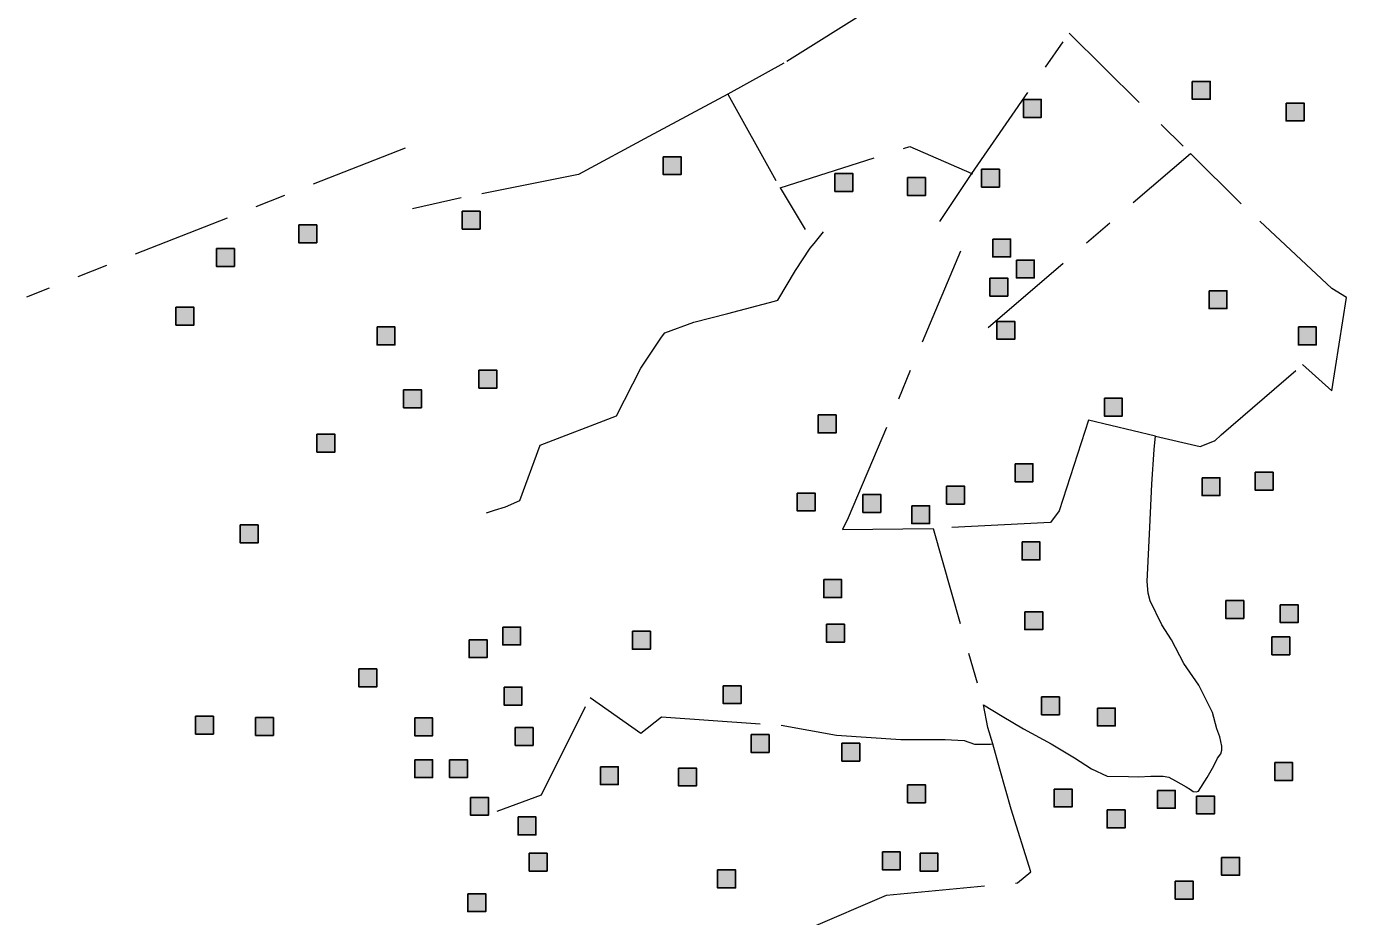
# Model space of a CAD drawing. Extents: x 445.4 to 500, y 8728.7 to 8784.
# Drawn here: x 471.666 to 475.945, y 8762.148 to 8765.035 of the extents above; entities that cross this region are included whole.
import ezdxf

# ---------------------------------------------------------------- set-up
doc = ezdxf.new("R2010")
doc.units = 0
doc.header["$LTSCALE"] = 0.064
doc.linetypes.add('DOT_DASHED', pattern=[7.7, 5, -1.2, 0.3, -1.2])
doc.layers.add('2', color=7, linetype='Continuous', lineweight=25)
doc.layers.add('22', color=7, linetype='DOT_DASHED', lineweight=13)

msp = doc.modelspace()

# ---------------------------------------------------------------- hatches: boundary and pattern name
at = {"layer": '2'}
for points in [[(475.4447, 8764.857), (475.5027, 8764.857), (475.5027, 8764.799), (475.4447, 8764.799)], [(474.8972, 8764.7981), (474.9552, 8764.7981), (474.9552, 8764.7401), (474.8972, 8764.7401)], [(475.7488, 8764.7866), (475.8068, 8764.7866), (475.8068, 8764.7286), (475.7488, 8764.7286)], [(473.7298, 8764.6125), (473.7878, 8764.6125), (473.7878, 8764.5545), (473.7298, 8764.5545)], [(474.2863, 8764.5582), (474.3443, 8764.5582), (474.3443, 8764.5002), (474.2863, 8764.5002)], [(474.5216, 8764.5446), (474.5796, 8764.5446), (474.5796, 8764.4866), (474.5216, 8764.4866)], [(474.7615, 8764.5718), (474.8195, 8764.5718), (474.8195, 8764.5138), (474.7615, 8764.5138)], [(473.0782, 8764.4359), (473.1362, 8764.4359), (473.1362, 8764.3779), (473.0782, 8764.3779)], [(472.5487, 8764.3915), (472.6067, 8764.3915), (472.6067, 8764.3335), (472.5487, 8764.3335)], [(474.7977, 8764.3454), (474.8557, 8764.3454), (474.8557, 8764.2874), (474.7977, 8764.2874)], [(472.2817, 8764.3145), (472.3397, 8764.3145), (472.3397, 8764.2565), (472.2817, 8764.2565)], [(474.8746, 8764.2775), (474.9326, 8764.2775), (474.9326, 8764.2195), (474.8746, 8764.2195)], [(474.7886, 8764.2186), (474.8466, 8764.2186), (474.8466, 8764.1606), (474.7886, 8764.1606)], [(475.499, 8764.1779), (475.557, 8764.1779), (475.557, 8764.1199), (475.499, 8764.1199)], [(472.1505, 8764.1244), (472.2085, 8764.1244), (472.2085, 8764.0664), (472.1505, 8764.0664)], [(474.8112, 8764.0783), (474.8692, 8764.0783), (474.8692, 8764.0203), (474.8112, 8764.0203)], [(472.8021, 8764.0602), (472.8601, 8764.0602), (472.8601, 8764.0022), (472.8021, 8764.0022)], [(475.7886, 8764.0602), (475.8466, 8764.0602), (475.8466, 8764.0022), (475.7886, 8764.0022)], [(473.1325, 8763.9198), (473.1905, 8763.9198), (473.1905, 8763.8618), (473.1325, 8763.8618)], [(472.8881, 8763.8564), (472.9461, 8763.8564), (472.9461, 8763.7984), (472.8881, 8763.7984)], [(475.1597, 8763.8293), (475.2177, 8763.8293), (475.2177, 8763.7713), (475.1597, 8763.7713)], [(474.232, 8763.7749), (474.29, 8763.7749), (474.29, 8763.7169), (474.232, 8763.7169)], [(472.6075, 8763.7124), (472.6655, 8763.7124), (472.6655, 8763.6544), (472.6075, 8763.6544)], [(474.8701, 8763.6165), (474.9281, 8763.6165), (474.9281, 8763.5585), (474.8701, 8763.5585)], [(475.4764, 8763.5712), (475.5344, 8763.5712), (475.5344, 8763.5132), (475.4764, 8763.5132)], [(475.6484, 8763.5893), (475.7064, 8763.5893), (475.7064, 8763.5313), (475.6484, 8763.5313)], [(474.1642, 8763.5214), (474.2222, 8763.5214), (474.2222, 8763.4634), (474.1642, 8763.4634)], [(474.3768, 8763.5169), (474.4348, 8763.5169), (474.4348, 8763.4589), (474.3768, 8763.4589)], [(474.6483, 8763.544), (474.7063, 8763.544), (474.7063, 8763.486), (474.6483, 8763.486)], [(474.5352, 8763.4806), (474.5932, 8763.4806), (474.5932, 8763.4226), (474.5352, 8763.4226)], [(472.3586, 8763.4181), (472.4166, 8763.4181), (472.4166, 8763.3601), (472.3586, 8763.3601)], [(474.8927, 8763.3629), (474.9507, 8763.3629), (474.9507, 8763.3049), (474.8927, 8763.3049)], [(474.2501, 8763.2407), (474.3081, 8763.2407), (474.3081, 8763.1827), (474.2501, 8763.1827)], [(475.5533, 8763.1728), (475.6113, 8763.1728), (475.6113, 8763.1148), (475.5533, 8763.1148)], [(474.9017, 8763.1366), (474.9597, 8763.1366), (474.9597, 8763.0786), (474.9017, 8763.0786)], [(475.7298, 8763.1592), (475.7878, 8763.1592), (475.7878, 8763.1012), (475.7298, 8763.1012)], [(473.2094, 8763.0868), (473.2674, 8763.0868), (473.2674, 8763.0288), (473.2094, 8763.0288)], [(474.2592, 8763.0958), (474.3172, 8763.0958), (474.3172, 8763.0378), (474.2592, 8763.0378)], [(473.1008, 8763.046), (473.1588, 8763.046), (473.1588, 8762.988), (473.1008, 8762.988)], [(473.6302, 8763.0732), (473.6882, 8763.0732), (473.6882, 8763.0152), (473.6302, 8763.0152)], [(475.7027, 8763.0551), (475.7607, 8763.0551), (475.7607, 8762.9971), (475.7027, 8762.9971)], [(472.7433, 8762.9509), (472.8013, 8762.9509), (472.8013, 8762.8929), (472.7433, 8762.8929)], [(473.2139, 8762.8921), (473.2719, 8762.8921), (473.2719, 8762.8341), (473.2139, 8762.8341)], [(473.9243, 8762.8966), (473.9823, 8762.8966), (473.9823, 8762.8386), (473.9243, 8762.8386)], [(474.956, 8762.8604), (475.014, 8762.8604), (475.014, 8762.8024), (474.956, 8762.8024)], [(472.2138, 8762.7978), (472.2718, 8762.7978), (472.2718, 8762.7398), (472.2138, 8762.7398)], [(472.4084, 8762.7933), (472.4664, 8762.7933), (472.4664, 8762.7353), (472.4084, 8762.7353)], [(472.9243, 8762.7925), (472.9823, 8762.7925), (472.9823, 8762.7345), (472.9243, 8762.7345)], [(475.137, 8762.8242), (475.195, 8762.8242), (475.195, 8762.7662), (475.137, 8762.7662)], [(473.2501, 8762.7608), (473.3081, 8762.7608), (473.3081, 8762.7028), (473.2501, 8762.7028)], [(474.0148, 8762.7381), (474.0728, 8762.7381), (474.0728, 8762.6801), (474.0148, 8762.6801)], [(474.3089, 8762.71), (474.3669, 8762.71), (474.3669, 8762.652), (474.3089, 8762.652)], [(472.9243, 8762.6566), (472.9823, 8762.6566), (472.9823, 8762.5986), (472.9243, 8762.5986)], [(473.0374, 8762.6566), (473.0954, 8762.6566), (473.0954, 8762.5986), (473.0374, 8762.5986)], [(473.5261, 8762.634), (473.5841, 8762.634), (473.5841, 8762.576), (473.5261, 8762.576)], [(473.7795, 8762.6295), (473.8375, 8762.6295), (473.8375, 8762.5715), (473.7795, 8762.5715)], [(475.7117, 8762.6476), (475.7697, 8762.6476), (475.7697, 8762.5896), (475.7117, 8762.5896)], [(474.5216, 8762.5752), (474.5796, 8762.5752), (474.5796, 8762.5172), (474.5216, 8762.5172)], [(473.1053, 8762.5344), (473.1633, 8762.5344), (473.1633, 8762.4764), (473.1053, 8762.4764)], [(474.9968, 8762.5616), (475.0548, 8762.5616), (475.0548, 8762.5036), (474.9968, 8762.5036)], [(475.3316, 8762.557), (475.3896, 8762.557), (475.3896, 8762.499), (475.3316, 8762.499)], [(475.4583, 8762.5389), (475.5163, 8762.5389), (475.5163, 8762.4809), (475.4583, 8762.4809)], [(475.1687, 8762.4937), (475.2267, 8762.4937), (475.2267, 8762.4357), (475.1687, 8762.4357)], [(473.2592, 8762.471), (473.3172, 8762.471), (473.3172, 8762.413), (473.2592, 8762.413)], [(474.4402, 8762.3578), (474.4982, 8762.3578), (474.4982, 8762.2998), (474.4402, 8762.2998)], [(473.2954, 8762.3533), (473.3534, 8762.3533), (473.3534, 8762.2953), (473.2954, 8762.2953)], [(474.5624, 8762.3533), (474.6204, 8762.3533), (474.6204, 8762.2953), (474.5624, 8762.2953)], [(475.5398, 8762.3397), (475.5978, 8762.3397), (475.5978, 8762.2817), (475.5398, 8762.2817)], [(473.9062, 8762.299), (473.9642, 8762.299), (473.9642, 8762.241), (473.9062, 8762.241)], [(475.3895, 8762.2624), (475.4475, 8762.2624), (475.4475, 8762.2044), (475.3895, 8762.2044)], [(473.0963, 8762.222), (473.1543, 8762.222), (473.1543, 8762.164), (473.0963, 8762.164)]]:
    msp.add_hatch(color=256, dxfattribs=at).paths.add_polyline_path(points)

# ---------------------------------------------------------------- linework, layer by layer
for points in [[(475.4447, 8764.857), (475.5027, 8764.857), (475.5027, 8764.799), (475.4447, 8764.799)], [(474.8972, 8764.7981), (474.9552, 8764.7981), (474.9552, 8764.7401), (474.8972, 8764.7401)], [(475.7488, 8764.7866), (475.8068, 8764.7866), (475.8068, 8764.7286), (475.7488, 8764.7286)], [(473.7298, 8764.6125), (473.7878, 8764.6125), (473.7878, 8764.5545), (473.7298, 8764.5545)], [(474.2863, 8764.5582), (474.3443, 8764.5582), (474.3443, 8764.5002), (474.2863, 8764.5002)], [(474.5216, 8764.5446), (474.5796, 8764.5446), (474.5796, 8764.4866), (474.5216, 8764.4866)], [(474.7615, 8764.5718), (474.8195, 8764.5718), (474.8195, 8764.5138), (474.7615, 8764.5138)], [(473.0782, 8764.4359), (473.1362, 8764.4359), (473.1362, 8764.3779), (473.0782, 8764.3779)], [(472.5487, 8764.3915), (472.6067, 8764.3915), (472.6067, 8764.3335), (472.5487, 8764.3335)], [(474.7977, 8764.3454), (474.8557, 8764.3454), (474.8557, 8764.2874), (474.7977, 8764.2874)], [(472.2817, 8764.3145), (472.3397, 8764.3145), (472.3397, 8764.2565), (472.2817, 8764.2565)], [(474.8746, 8764.2775), (474.9326, 8764.2775), (474.9326, 8764.2195), (474.8746, 8764.2195)], [(474.7886, 8764.2186), (474.8466, 8764.2186), (474.8466, 8764.1606), (474.7886, 8764.1606)], [(475.499, 8764.1779), (475.557, 8764.1779), (475.557, 8764.1199), (475.499, 8764.1199)], [(472.1505, 8764.1244), (472.2085, 8764.1244), (472.2085, 8764.0664), (472.1505, 8764.0664)], [(474.8112, 8764.0783), (474.8692, 8764.0783), (474.8692, 8764.0203), (474.8112, 8764.0203)], [(472.8021, 8764.0602), (472.8601, 8764.0602), (472.8601, 8764.0022), (472.8021, 8764.0022)], [(475.7886, 8764.0602), (475.8466, 8764.0602), (475.8466, 8764.0022), (475.7886, 8764.0022)], [(473.1325, 8763.9198), (473.1905, 8763.9198), (473.1905, 8763.8618), (473.1325, 8763.8618)], [(472.8881, 8763.8564), (472.9461, 8763.8564), (472.9461, 8763.7984), (472.8881, 8763.7984)], [(475.1597, 8763.8293), (475.2177, 8763.8293), (475.2177, 8763.7713), (475.1597, 8763.7713)], [(474.232, 8763.7749), (474.29, 8763.7749), (474.29, 8763.7169), (474.232, 8763.7169)], [(472.6075, 8763.7124), (472.6655, 8763.7124), (472.6655, 8763.6544), (472.6075, 8763.6544)], [(474.8701, 8763.6165), (474.9281, 8763.6165), (474.9281, 8763.5585), (474.8701, 8763.5585)], [(475.4764, 8763.5712), (475.5344, 8763.5712), (475.5344, 8763.5132), (475.4764, 8763.5132)], [(475.6484, 8763.5893), (475.7064, 8763.5893), (475.7064, 8763.5313), (475.6484, 8763.5313)], [(474.1642, 8763.5214), (474.2222, 8763.5214), (474.2222, 8763.4634), (474.1642, 8763.4634)], [(474.3768, 8763.5169), (474.4348, 8763.5169), (474.4348, 8763.4589), (474.3768, 8763.4589)], [(474.6483, 8763.544), (474.7063, 8763.544), (474.7063, 8763.486), (474.6483, 8763.486)], [(474.5352, 8763.4806), (474.5932, 8763.4806), (474.5932, 8763.4226), (474.5352, 8763.4226)], [(472.3586, 8763.4181), (472.4166, 8763.4181), (472.4166, 8763.3601), (472.3586, 8763.3601)], [(474.8927, 8763.3629), (474.9507, 8763.3629), (474.9507, 8763.3049), (474.8927, 8763.3049)], [(474.2501, 8763.2407), (474.3081, 8763.2407), (474.3081, 8763.1827), (474.2501, 8763.1827)], [(475.5533, 8763.1728), (475.6113, 8763.1728), (475.6113, 8763.1148), (475.5533, 8763.1148)], [(474.9017, 8763.1366), (474.9597, 8763.1366), (474.9597, 8763.0786), (474.9017, 8763.0786)], [(475.7298, 8763.1592), (475.7878, 8763.1592), (475.7878, 8763.1012), (475.7298, 8763.1012)], [(473.2094, 8763.0868), (473.2674, 8763.0868), (473.2674, 8763.0288), (473.2094, 8763.0288)], [(474.2592, 8763.0958), (474.3172, 8763.0958), (474.3172, 8763.0378), (474.2592, 8763.0378)], [(473.1008, 8763.046), (473.1588, 8763.046), (473.1588, 8762.988), (473.1008, 8762.988)], [(473.6302, 8763.0732), (473.6882, 8763.0732), (473.6882, 8763.0152), (473.6302, 8763.0152)], [(475.7027, 8763.0551), (475.7607, 8763.0551), (475.7607, 8762.9971), (475.7027, 8762.9971)], [(472.7433, 8762.9509), (472.8013, 8762.9509), (472.8013, 8762.8929), (472.7433, 8762.8929)], [(473.2139, 8762.8921), (473.2719, 8762.8921), (473.2719, 8762.8341), (473.2139, 8762.8341)], [(473.9243, 8762.8966), (473.9823, 8762.8966), (473.9823, 8762.8386), (473.9243, 8762.8386)], [(474.956, 8762.8604), (475.014, 8762.8604), (475.014, 8762.8024), (474.956, 8762.8024)], [(472.2138, 8762.7978), (472.2718, 8762.7978), (472.2718, 8762.7398), (472.2138, 8762.7398)], [(472.4084, 8762.7933), (472.4664, 8762.7933), (472.4664, 8762.7353), (472.4084, 8762.7353)], [(472.9243, 8762.7925), (472.9823, 8762.7925), (472.9823, 8762.7345), (472.9243, 8762.7345)], [(475.137, 8762.8242), (475.195, 8762.8242), (475.195, 8762.7662), (475.137, 8762.7662)], [(473.2501, 8762.7608), (473.3081, 8762.7608), (473.3081, 8762.7028), (473.2501, 8762.7028)], [(474.0148, 8762.7381), (474.0728, 8762.7381), (474.0728, 8762.6801), (474.0148, 8762.6801)], [(474.3089, 8762.71), (474.3669, 8762.71), (474.3669, 8762.652), (474.3089, 8762.652)], [(472.9243, 8762.6566), (472.9823, 8762.6566), (472.9823, 8762.5986), (472.9243, 8762.5986)], [(473.0374, 8762.6566), (473.0954, 8762.6566), (473.0954, 8762.5986), (473.0374, 8762.5986)], [(473.5261, 8762.634), (473.5841, 8762.634), (473.5841, 8762.576), (473.5261, 8762.576)], [(473.7795, 8762.6295), (473.8375, 8762.6295), (473.8375, 8762.5715), (473.7795, 8762.5715)], [(475.7117, 8762.6476), (475.7697, 8762.6476), (475.7697, 8762.5896), (475.7117, 8762.5896)], [(474.5216, 8762.5752), (474.5796, 8762.5752), (474.5796, 8762.5172), (474.5216, 8762.5172)], [(473.1053, 8762.5344), (473.1633, 8762.5344), (473.1633, 8762.4764), (473.1053, 8762.4764)], [(474.9968, 8762.5616), (475.0548, 8762.5616), (475.0548, 8762.5036), (474.9968, 8762.5036)], [(475.3316, 8762.557), (475.3896, 8762.557), (475.3896, 8762.499), (475.3316, 8762.499)], [(475.4583, 8762.5389), (475.5163, 8762.5389), (475.5163, 8762.4809), (475.4583, 8762.4809)], [(475.1687, 8762.4937), (475.2267, 8762.4937), (475.2267, 8762.4357), (475.1687, 8762.4357)], [(473.2592, 8762.471), (473.3172, 8762.471), (473.3172, 8762.413), (473.2592, 8762.413)], [(474.4402, 8762.3578), (474.4982, 8762.3578), (474.4982, 8762.2998), (474.4402, 8762.2998)], [(473.2954, 8762.3533), (473.3534, 8762.3533), (473.3534, 8762.2953), (473.2954, 8762.2953)], [(474.5624, 8762.3533), (474.6204, 8762.3533), (474.6204, 8762.2953), (474.5624, 8762.2953)], [(475.5398, 8762.3397), (475.5978, 8762.3397), (475.5978, 8762.2817), (475.5398, 8762.2817)], [(473.9062, 8762.299), (473.9642, 8762.299), (473.9642, 8762.241), (473.9062, 8762.241)], [(475.3895, 8762.2624), (475.4475, 8762.2624), (475.4475, 8762.2044), (475.3895, 8762.2044)], [(473.0963, 8762.222), (473.1543, 8762.222), (473.1543, 8762.164), (473.0963, 8762.164)]]:
    msp.add_lwpolyline(points, close=True, dxfattribs=at)
at = {"layer": '22'}
for p, q in [((472.8933, 8764.6402), (471.6657, 8764.1573)), ((474.7833, 8764.0588), (475.4384, 8764.6233)), ((474.6264, 8764.4023), (474.7297, 8764.5577)), ((475.5385, 8763.7098), (475.5385, 8763.7099))]:
    msp.add_line(p, q, dxfattribs=at)
for points in [[(474.2531, 8765.6408), (474.2155, 8765.3995), (474.4016, 8765.0911), (474.1205, 8764.9155), (473.939, 8764.815)], [(474.7297, 8764.5577), (475.0456, 8765.0134), (475.4384, 8764.6233)], [(473.939, 8764.815), (473.6835, 8764.6783), (473.4554, 8764.555), (473.0754, 8764.4791), (472.9171, 8764.4431)], [(473.939, 8764.815), (474.1086, 8764.5117), (474.1903, 8764.3759)], [(474.1086, 8764.5117), (474.529, 8764.6459), (474.7297, 8764.5577), (474.7321, 8764.5566)], [(475.5385, 8763.7099), (475.8023, 8763.9382), (475.8973, 8763.8528), (475.9448, 8764.1564), (475.8973, 8764.1849), (475.6027, 8764.4601), (475.4384, 8764.6233)], [(473.2649, 8763.497), (473.3314, 8763.6772), (473.5785, 8763.7721), (473.6569, 8763.9265), (473.7239, 8764.0272), (473.735, 8764.0415), (473.8293, 8764.076), (473.9389, 8764.1045), (474.09, 8764.1442), (474.1012, 8764.1473), (474.159, 8764.2439), (474.2056, 8764.3161), (474.2186, 8764.3312), (474.2496, 8764.3692)], [(474.6937, 8764.3058), (474.3294, 8763.4408), (474.3104, 8763.4029), (474.6051, 8763.4068)], [(475.3257, 8763.7066), (475.1087, 8763.7579), (475.0136, 8763.4637), (474.9851, 8763.4258), (474.6051, 8763.4068), (474.7676, 8762.8342)], [(475.3463, 8763.0943), (475.3082, 8763.1717), (475.3015, 8763.1968), (475.2982, 8763.2352), (475.3065, 8763.4105), (475.3132, 8763.5508), (475.3215, 8763.6627), (475.3248, 8763.696), (475.3257, 8763.7066)], [(475.3257, 8763.7066), (475.4697, 8763.6725), (475.5171, 8763.6915)], [(475.3257, 8763.7066), (475.4697, 8763.6725), (475.5171, 8763.6915)], [(475.5171, 8763.6915), (475.5172, 8763.6915), (475.5385, 8763.7099)], [(473.157, 8763.4575), (473.1826, 8763.4659), (473.2184, 8763.4764), (473.2649, 8763.497)], [(475.2701, 8762.6009), (475.3099, 8762.603), (475.3501, 8762.603), (475.3683, 8762.6), (475.3899, 8762.5877), (475.4252, 8762.5685), (475.4385, 8762.5596), (475.4473, 8762.5537), (475.4571, 8762.5527), (475.4645, 8762.5547), (475.4929, 8762.5985), (475.515, 8762.6369), (475.5263, 8762.6615), (475.5376, 8762.6758), (475.5401, 8762.6876), (475.5401, 8762.7004), (475.5342, 8762.731), (475.5239, 8762.757), (475.5101, 8762.8096), (475.4659, 8762.8982), (475.4173, 8762.9691), (475.3776, 8763.0459), (475.3463, 8763.0943)], [(473.1919, 8762.4898), (473.335, 8762.5429), (473.4927, 8762.8583), (473.6575, 8762.7428), (473.7244, 8762.7958), (474.1117, 8762.7685), (474.2916, 8762.7367)], [(474.7676, 8762.8342), (474.8287, 8762.7977), (474.8974, 8762.7571), (474.9869, 8762.7079), (475.0629, 8762.6624), (475.1181, 8762.6268), (475.1683, 8762.6034), (475.2382, 8762.6022), (475.2701, 8762.6009)], [(474.7982, 8762.7079), (474.7819, 8762.7608), (474.7676, 8762.8342)], [(474.2013, 8762.1091), (474.453, 8762.2168), (474.8776, 8762.2573), (474.9213, 8762.293), (474.8578, 8762.4962), (474.8213, 8762.6259), (474.7982, 8762.7079)], [(474.2916, 8762.7367), (474.4996, 8762.7224), (474.6439, 8762.7224), (474.7055, 8762.7186), (474.7383, 8762.707), (474.7825, 8762.707), (474.7905, 8762.7076), (474.7982, 8762.7079)]]:
    msp.add_lwpolyline(points, dxfattribs=at)

doc.saveas('drawing.dxf')
